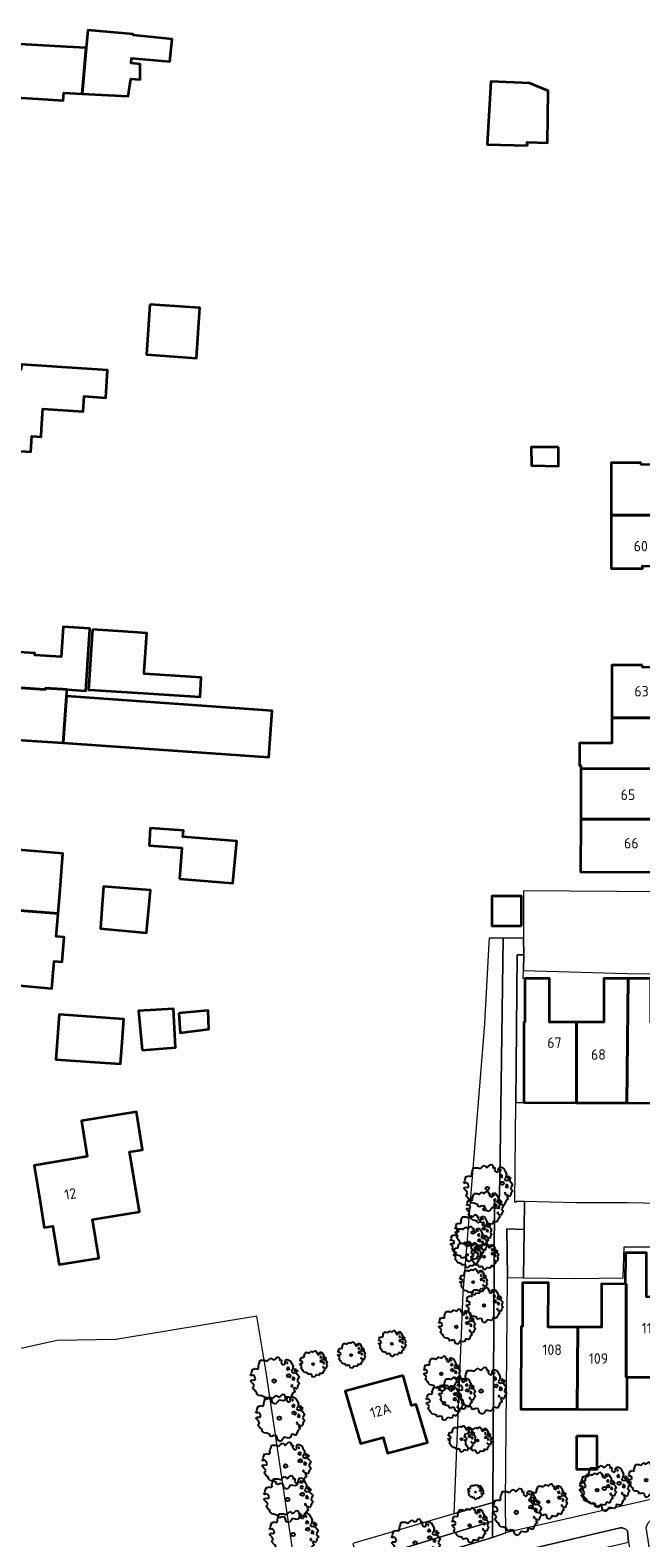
# Model space of a CAD drawing. Header units: metres. Extents: x 152391 to 157968, y 462336 to 467280.
# Tile 419 of 656: x 153707 to 153785, y 466666 to 466859. Entities that reach past the tile are written whole.
import ezdxf
from ezdxf.enums import TextEntityAlignment as Align

# ---------------------------------------------------------------- set-up
doc = ezdxf.new("R2010")
doc.units = ezdxf.units.M
doc.header["$LTSCALE"] = 0.75
doc.layers.get('0').update_dxf_attribs({"lineweight": 25})
for name, color, linetype, lineweight in [('B-GV-GR-BOOM-S', 252, 'Continuous', 25), ('B-WE-GR-BEPLANTING_CULTUUR_HEESTERS-GV', 251, 'Continuous', 18), ('B-WE-OG-BEBOUWING-GV', 6, 'Continuous', 35), ('B-WE-OG-BEBOUWING-T18', 1, 'Continuous', 18), ('B-WE-OG-TERREIN_CULTUURSCHEIDING-GV', 251, 'Continuous', 18), ('B-WE-VH-VERHARDING_TEGEL-GV', 251, 'Continuous', 18)]:
    doc.layers.add(name, color=color, linetype=linetype, lineweight=lineweight)
doc.styles.add('NLCS-ISO-M750-T18', font='NLCS-ISO.ttf', dxfattribs={"height": 1.35})

# ---------------------------------------------------------------- blocks, each defined once
blk = doc.blocks.new('SGR-BOOM_0_10')
at = {"linetype": 'Continuous'}
for p, q in [((-0.96, 0.21), (-0.93, 0.27)), ((-0.84, 0.23), (-0.96, 0.21)), ((-0.94, -0.02), (-0.94, 0.05)), ((-0.94, 0.05), (-0.78, 0.04)), ((-0.93, 0.27), (-0.9, 0.3)), ((-0.92, 0.33), (-0.86, 0.49)), ((-0.9, 0.3), (-0.92, 0.33)), ((-0.86, 0.49), (-0.82, 0.48)), ((-0.8, 0.19), (-0.84, 0.23)), ((-0.82, 0.48), (-0.75, 0.51)), ((-0.75, 0.1), (-0.8, 0.19)), ((-0.78, 0.04), (-0.75, 0.1)), ((-0.75, 0.51), (-0.66, 0.48)), ((-0.66, 0.48), (-0.63, 0.52)), ((-0.64, 0.61), (-0.62, 0.67)), ((-0.63, 0.52), (-0.64, 0.61)), ((-0.62, 0.67), (-0.59, 0.75)), ((-0.59, 0.75), (-0.57, 0.84)), ((-0.57, 0.84), (-0.38, 0.84)), ((-0.38, 0.84), (-0.29, 0.81)), ((-0.29, 0.81), (-0.26, 0.82)), ((-0.26, 0.82), (-0.21, 0.87)), ((-0.21, 0.87), (-0.13, 0.93)), ((-0.13, 0.93), (-0.07, 0.89)), ((-0.07, 0.89), (-0.04, 0.85)), ((-0.04, 0.85), (0.04, 0.89)), ((0.04, 0.89), (0.12, 0.96)), ((0.12, 0.96), (0.15, 0.97)), ((0.15, 0.97), (0.19, 0.95)), ((0.19, 0.95), (0.22, 0.93)), ((0.23, 0.86), (0.21, 0.84)), ((0.21, 0.84), (0.3, 0.85)), ((0.22, 0.93), (0.23, 0.86)), ((0.3, 0.83), (0.29, 0.72)), ((0.29, 0.72), (0.32, 0.7)), ((0.3, 0.85), (0.3, 0.83)), ((0.32, 0.7), (0.39, 0.65)), ((0.39, 0.65), (0.42, 0.68)), ((0.42, 0.68), (0.45, 0.72)), ((0.44, 0.79), (0.5, 0.88)), ((0.45, 0.72), (0.44, 0.79)), ((0.5, 0.88), (0.57, 0.86)), ((0.53, 0.51), (0.5, 0.49)), ((0.5, 0.49), (0.52, 0.46)), ((0.52, 0.23), (0.5, 0.19)), ((0.5, 0.19), (0.58, 0.18)), ((0.55, 0.77), (0.52, 0.75)), ((0.52, 0.75), (0.53, 0.7)), ((0.52, 0.46), (0.55, 0.47)), ((0.59, 0.26), (0.52, 0.23)), ((0.53, 0.7), (0.54, 0.7)), ((0.55, 0.55), (0.53, 0.51)), ((0.54, 0.71), (0.55, 0.77)), ((0.58, 0.55), (0.55, 0.55)), ((0.55, 0.47), (0.58, 0.44)), ((0.57, 0.86), (0.65, 0.82)), ((0.61, 0.53), (0.58, 0.55)), ((0.58, 0.44), (0.61, 0.47)), ((0.58, 0.18), (0.63, 0.14)), ((0.63, 0.26), (0.59, 0.26)), ((0.63, 0.49), (0.61, 0.53)), ((0.61, 0.47), (0.63, 0.49)), ((0.68, 0.22), (0.63, 0.26)), ((0.63, 0.14), (0.68, 0.21)), ((0.65, 0.82), (0.7, 0.71)), ((0.68, 0.21), (0.7, 0.23)), ((0.74, 0.45), (0.69, 0.39)), ((0.69, 0.39), (0.72, 0.35)), ((0.7, 0.71), (0.78, 0.59)), ((0.72, 0.35), (0.78, 0.32)), ((0.78, 0.59), (0.74, 0.45)), ((0.76, 0.1), (0.74, 0.06)), ((0.81, 0.03), (0.74, 0.06)), ((0.8, 0.13), (0.76, 0.17)), ((0.76, 0.17), (0.76, 0.13)), ((0.76, 0.13), (0.76, 0.1)), ((0.78, 0.32), (0.81, 0.33)), ((0.83, 0.11), (0.8, 0.13)), ((0.83, 0.48), (0.81, 0.46)), ((0.81, 0.46), (0.82, 0.42)), ((0.81, 0.33), (0.88, 0.32)), ((0.81, 0.03), (0.85, 0.08)), ((0.82, 0.42), (0.86, 0.39)), ((0.87, 0.48), (0.83, 0.48)), ((0.85, 0.08), (0.83, 0.11)), ((0.86, 0.41), (0.92, 0.38)), ((0.86, 0.39), (0.87, 0.41)), ((0.91, 0.43), (0.87, 0.48)), ((0.88, 0.32), (0.92, 0.29)), ((0.97, 0.4), (0.91, 0.43)), ((0.92, 0.38), (0.97, 0.4)), ((0.92, 0.29), (1.02, 0.18)), ((0.97, 0.06), (0.94, 0.02)), ((0.94, 0.02), (0.99, -0.05)), ((1.02, 0.18), (0.97, 0.06)), ((-0.87, -0.1), (-0.94, -0.02)), ((-0.81, -0.18), (-0.87, -0.1)), ((-0.87, -0.28), (-0.84, -0.24)), ((-0.76, -0.42), (-0.87, -0.28)), ((-0.84, -0.24), (-0.81, -0.18)), ((-0.7, -0.44), (-0.76, -0.42)), ((-0.72, -0.51), (-0.7, -0.44)), ((-0.62, -0.59), (-0.72, -0.51)), ((-0.51, -0.61), (-0.62, -0.59)), ((-0.38, -0.66), (-0.51, -0.61)), ((-0.38, -0.73), (-0.38, -0.66)), ((-0.31, -0.75), (-0.38, -0.73)), ((-0.23, -0.71), (-0.31, -0.75)), ((-0.11, -0.72), (-0.23, -0.71)), ((-0.09, -0.8), (-0.11, -0.72)), ((-0.07, -0.84), (-0.09, -0.8)), ((-0.05, -0.9), (-0.07, -0.84)), ((0.06, -0.94), (-0.05, -0.9)), ((0.14, -0.86), (0.06, -0.94)), ((0.2, -0.77), (0.14, -0.86)), ((0.38, -0.81), (0.2, -0.77)), ((0.47, -0.76), (0.38, -0.81)), ((0.47, -0.65), (0.47, -0.76)), ((0.58, -0.66), (0.47, -0.65)), ((0.66, -0.7), (0.58, -0.66)), ((0.72, -0.57), (0.66, -0.7)), ((0.72, -0.16), (0.7, -0.2)), ((0.7, -0.2), (0.7, -0.24)), ((0.71, -0.24), (0.75, -0.23)), ((0.75, -0.19), (0.72, -0.16)), ((0.76, -0.5), (0.72, -0.57)), ((0.75, -0.23), (0.75, -0.19)), ((0.77, -0.47), (0.76, -0.5)), ((0.83, -0.45), (0.77, -0.47)), ((0.82, -0.27), (0.78, -0.33)), ((0.78, -0.33), (0.8, -0.36)), ((0.8, -0.36), (0.84, -0.4)), ((0.89, -0.33), (0.82, -0.27)), ((0.84, -0.4), (0.83, -0.45)), ((0.93, -0.29), (0.89, -0.33)), ((0.95, -0.24), (0.93, -0.29)), ((0.97, -0.17), (0.95, -0.24)), ((1.04, -0.1), (0.97, -0.17)), ((0.99, -0.05), (1.04, -0.1))]:
    blk.add_line(p, q, dxfattribs=at)
blk.add_circle((0, 0), 0.0711, dxfattribs=at)
blk = doc.blocks.new('SGR-BOOM_21_30')
at = {"linetype": 'Continuous'}
for p, q in [((-1.7, 0.37), (-1.66, 0.48)), ((-1.49, 0.41), (-1.7, 0.37)), ((-1.68, -0.03), (-1.67, 0.09)), ((-1.67, 0.09), (-1.39, 0.07)), ((-1.66, 0.48), (-1.6, 0.53)), ((-1.63, 0.58), (-1.53, 0.87)), ((-1.6, 0.53), (-1.63, 0.58)), ((-1.53, 0.87), (-1.46, 0.86)), ((-1.42, 0.33), (-1.49, 0.41)), ((-1.46, 0.86), (-1.34, 0.91)), ((-1.33, 0.18), (-1.42, 0.33)), ((-1.39, 0.07), (-1.33, 0.18)), ((-1.34, 0.91), (-1.18, 0.86)), ((-1.18, 0.86), (-1.12, 0.92)), ((-1.13, 1.09), (-1.11, 1.19)), ((-1.12, 0.92), (-1.13, 1.09)), ((-1.11, 1.19), (-1.05, 1.33)), ((-1.05, 1.33), (-1.02, 1.5)), ((-1.02, 1.5), (-0.67, 1.5)), ((-0.67, 1.5), (-0.52, 1.43)), ((-0.52, 1.43), (-0.47, 1.45)), ((-0.47, 1.45), (-0.37, 1.55)), ((-0.37, 1.55), (-0.23, 1.65)), ((-0.23, 1.65), (-0.13, 1.58)), ((-0.13, 1.58), (-0.06, 1.52)), ((-0.06, 1.52), (0.07, 1.58)), ((0.07, 1.58), (0.2, 1.71)), ((0.2, 1.71), (0.26, 1.73)), ((0.26, 1.73), (0.33, 1.7)), ((0.33, 1.7), (0.39, 1.65)), ((0.4, 1.53), (0.38, 1.5)), ((0.38, 1.5), (0.53, 1.52)), ((0.39, 1.65), (0.4, 1.53)), ((0.54, 1.48), (0.51, 1.29)), ((0.51, 1.29), (0.57, 1.24)), ((0.53, 1.52), (0.54, 1.48)), ((0.57, 1.24), (0.69, 1.15)), ((0.69, 1.15), (0.75, 1.2)), ((0.75, 1.2), (0.8, 1.29)), ((0.79, 1.4), (0.89, 1.56)), ((0.8, 1.29), (0.79, 1.4)), ((0.89, 1.56), (1.02, 1.53)), ((0.94, 0.91), (0.89, 0.87)), ((0.89, 0.87), (0.93, 0.83)), ((0.93, 0.41), (0.89, 0.33)), ((0.89, 0.33), (1.03, 0.32)), ((0.97, 1.37), (0.93, 1.33)), ((0.93, 1.33), (0.95, 1.25)), ((0.93, 0.83), (0.98, 0.84)), ((1.05, 0.46), (0.93, 0.41)), ((0.97, 0.97), (0.94, 0.91)), ((0.95, 1.25), (0.96, 1.24)), ((0.96, 1.27), (0.97, 1.37)), ((1.03, 0.97), (0.97, 0.97)), ((0.98, 0.84), (1.03, 0.78)), ((1.02, 1.53), (1.16, 1.45)), ((1.08, 0.94), (1.03, 0.97)), ((1.03, 0.78), (1.08, 0.84)), ((1.03, 0.32), (1.11, 0.25)), ((1.11, 0.46), (1.05, 0.46)), ((1.12, 0.87), (1.08, 0.94)), ((1.08, 0.84), (1.12, 0.87)), ((1.22, 0.4), (1.11, 0.46)), ((1.11, 0.25), (1.2, 0.37)), ((1.16, 1.45), (1.25, 1.27)), ((1.2, 0.37), (1.24, 0.41)), ((1.32, 0.79), (1.23, 0.69)), ((1.23, 0.69), (1.27, 0.63)), ((1.25, 1.27), (1.38, 1.06)), ((1.27, 0.63), (1.38, 0.56)), ((1.34, 0.18), (1.31, 0.1)), ((1.43, 0.05), (1.31, 0.1)), ((1.38, 1.06), (1.32, 0.79)), ((1.36, 0.3), (1.34, 0.23)), ((1.34, 0.23), (1.34, 0.18)), ((1.43, 0.23), (1.36, 0.3)), ((1.38, 0.56), (1.44, 0.6)), ((1.47, 0.2), (1.43, 0.23)), ((1.43, 0.05), (1.51, 0.14)), ((1.47, 0.86), (1.44, 0.81)), ((1.44, 0.81), (1.46, 0.74)), ((1.44, 0.6), (1.57, 0.56)), ((1.46, 0.74), (1.53, 0.69)), ((1.54, 0.86), (1.47, 0.86)), ((1.51, 0.14), (1.47, 0.2)), ((1.53, 0.73), (1.64, 0.68)), ((1.53, 0.69), (1.54, 0.73)), ((1.62, 0.76), (1.54, 0.86)), ((1.57, 0.56), (1.64, 0.51)), ((1.73, 0.71), (1.62, 0.76)), ((1.64, 0.68), (1.73, 0.71)), ((1.64, 0.51), (1.81, 0.32)), ((1.72, 0.1), (1.67, 0.04)), ((1.67, 0.04), (1.76, -0.09)), ((1.81, 0.32), (1.72, 0.1)), ((-1.54, -0.18), (-1.68, -0.03)), ((-1.55, -0.51), (-1.49, -0.42)), ((-1.35, -0.75), (-1.55, -0.51)), ((-1.44, -0.32), (-1.54, -0.18)), ((-1.49, -0.42), (-1.44, -0.32)), ((-1.25, -0.78), (-1.35, -0.75)), ((-1.27, -0.9), (-1.25, -0.78)), ((-1.11, -1.05), (-1.27, -0.9)), ((-0.91, -1.08), (-1.11, -1.05)), ((-0.67, -1.18), (-0.91, -1.08)), ((-0.68, -1.29), (-0.67, -1.18)), ((-0.55, -1.33), (-0.68, -1.29)), ((-0.4, -1.26), (-0.55, -1.33)), ((-0.19, -1.28), (-0.4, -1.26)), ((-0.16, -1.43), (-0.19, -1.28)), ((-0.13, -1.49), (-0.16, -1.43)), ((-0.1, -1.61), (-0.13, -1.49)), ((0.11, -1.67), (-0.1, -1.61)), ((0.25, -1.52), (0.11, -1.67)), ((0.36, -1.38), (0.25, -1.52)), ((0.68, -1.44), (0.36, -1.38)), ((0.83, -1.36), (0.68, -1.44)), ((0.84, -1.16), (0.83, -1.36)), ((1.03, -1.18), (0.84, -1.16)), ((1.18, -1.24), (1.03, -1.18)), ((1.29, -1.01), (1.18, -1.24)), ((1.29, -0.29), (1.24, -0.36)), ((1.24, -0.36), (1.25, -0.42)), ((1.26, -0.42), (1.33, -0.41)), ((1.33, -0.34), (1.29, -0.29)), ((1.36, -0.88), (1.29, -1.01)), ((1.33, -0.41), (1.33, -0.34)), ((1.37, -0.83), (1.36, -0.88)), ((1.48, -0.8), (1.37, -0.83)), ((1.46, -0.47), (1.39, -0.59)), ((1.39, -0.59), (1.43, -0.64)), ((1.43, -0.64), (1.5, -0.7)), ((1.58, -0.59), (1.46, -0.47)), ((1.5, -0.7), (1.48, -0.8)), ((1.66, -0.52), (1.58, -0.59)), ((1.68, -0.42), (1.66, -0.52)), ((1.72, -0.31), (1.68, -0.42)), ((1.84, -0.18), (1.72, -0.31)), ((1.76, -0.09), (1.84, -0.18))]:
    blk.add_line(p, q, dxfattribs=at)
blk.add_circle((0, 0), 0.126, dxfattribs=at)
blk = doc.blocks.new('SGR-BOOM_31_50')
at = {"linetype": 'Continuous'}
for p, q in [((-1.4, 1.78), (-1.36, 2)), ((-1.36, 2), (-0.89, 2)), ((-0.89, 2), (-0.69, 1.91)), ((-0.63, 1.93), (-0.49, 2.06)), ((-0.49, 2.06), (-0.3, 2.2)), ((-0.3, 2.2), (-0.18, 2.11)), ((-0.18, 2.11), (-0.08, 2.02)), ((-0.08, 2.02), (0.09, 2.11)), ((0.09, 2.11), (0.27, 2.28)), ((0.27, 2.28), (0.35, 2.31)), ((0.35, 2.31), (0.44, 2.26)), ((0.44, 2.26), (0.52, 2.2)), ((0.54, 2.04), (0.51, 2)), ((0.51, 2), (0.71, 2.02)), ((0.52, 2.2), (0.54, 2.04)), ((0.72, 1.98), (0.68, 1.71)), ((0.71, 2.02), (0.72, 1.98)), ((1.05, 1.87), (1.19, 2.09)), ((1.19, 2.09), (1.36, 2.04)), ((1.36, 2.04), (1.54, 1.93)), ((-2.27, 0.49), (-2.21, 0.64)), ((-1.99, 0.55), (-2.27, 0.49)), ((-2.24, -0.04), (-2.22, 0.11)), ((-2.22, 0.11), (-1.85, 0.09)), ((-2.21, 0.64), (-2.13, 0.71)), ((-2.18, 0.77), (-2.04, 1.17)), ((-2.13, 0.71), (-2.18, 0.77)), ((-2.04, 1.17), (-1.94, 1.14)), ((-1.9, 0.44), (-1.99, 0.55)), ((-1.94, 1.14), (-1.79, 1.21)), ((-1.77, 0.25), (-1.9, 0.44)), ((-1.85, 0.09), (-1.77, 0.25)), ((-1.79, 1.21), (-1.57, 1.14)), ((-1.57, 1.14), (-1.49, 1.23)), ((-1.51, 1.45), (-1.48, 1.58)), ((-1.49, 1.23), (-1.51, 1.45)), ((-1.48, 1.58), (-1.4, 1.78)), ((-0.69, 1.91), (-0.63, 1.93)), ((0.68, 1.71), (0.75, 1.65)), ((0.75, 1.65), (0.92, 1.54)), ((0.92, 1.54), (1, 1.6)), ((1, 1.6), (1.06, 1.71)), ((1.06, 1.71), (1.05, 1.87)), ((1.25, 1.21), (1.19, 1.17)), ((1.19, 1.17), (1.23, 1.1)), ((1.23, 0.55), (1.19, 0.44)), ((1.19, 0.44), (1.37, 0.42)), ((1.3, 1.82), (1.23, 1.78)), ((1.23, 1.78), (1.27, 1.67)), ((1.23, 1.1), (1.31, 1.12)), ((1.4, 0.62), (1.23, 0.55)), ((1.3, 1.3), (1.25, 1.21)), ((1.27, 1.67), (1.28, 1.65)), ((1.28, 1.69), (1.3, 1.82)), ((1.37, 1.3), (1.3, 1.3)), ((1.31, 1.12), (1.37, 1.03)), ((1.44, 1.25), (1.37, 1.3)), ((1.37, 1.03), (1.44, 1.12)), ((1.37, 0.42), (1.48, 0.33)), ((1.48, 0.62), (1.4, 0.62)), ((1.5, 1.17), (1.44, 1.25)), ((1.44, 1.12), (1.5, 1.17)), ((1.62, 0.53), (1.48, 0.62)), ((1.48, 0.33), (1.61, 0.49)), ((1.54, 1.93), (1.67, 1.69)), ((1.61, 0.49), (1.65, 0.55)), ((1.76, 1.06), (1.64, 0.93)), ((1.64, 0.93), (1.7, 0.84)), ((1.67, 1.69), (1.84, 1.41)), ((1.7, 0.84), (1.84, 0.75)), ((1.79, 0.25), (1.75, 0.14)), ((1.91, 0.07), (1.75, 0.14)), ((1.84, 1.41), (1.76, 1.06)), ((1.81, 0.4), (1.79, 0.31)), ((1.79, 0.31), (1.79, 0.25)), ((1.9, 0.31), (1.81, 0.4)), ((1.84, 0.75), (1.92, 0.79)), ((1.96, 0.27), (1.9, 0.31)), ((1.91, 0.07), (2.01, 0.18)), ((1.96, 1.14), (1.92, 1.08)), ((1.92, 1.08), (1.95, 0.99)), ((1.92, 0.79), (2.09, 0.75)), ((1.95, 0.99), (2.04, 0.93)), ((2.06, 1.14), (1.96, 1.14)), ((2.01, 0.18), (1.96, 0.27)), ((2.04, 0.97), (2.18, 0.9)), ((2.04, 0.93), (2.06, 0.97)), ((2.16, 1.01), (2.06, 1.14)), ((2.09, 0.75), (2.18, 0.68)), ((2.3, 0.95), (2.16, 1.01)), ((2.18, 0.9), (2.3, 0.95)), ((2.18, 0.68), (2.41, 0.42)), ((2.29, 0.14), (2.23, 0.05)), ((2.23, 0.05), (2.35, -0.13)), ((2.41, 0.42), (2.29, 0.14)), ((-2.05, -0.24), (-2.24, -0.04)), ((-2.07, -0.67), (-1.99, -0.56)), ((-1.8, -1), (-2.07, -0.67)), ((-1.91, -0.43), (-2.05, -0.24)), ((-1.99, -0.56), (-1.91, -0.43)), ((-1.67, -1.05), (-1.8, -1)), ((-1.7, -1.2), (-1.67, -1.05)), ((-1.48, -1.4), (-1.7, -1.2)), ((-1.22, -1.44), (-1.48, -1.4)), ((-0.89, -1.57), (-1.22, -1.44)), ((-0.91, -1.72), (-0.89, -1.57)), ((-0.73, -1.77), (-0.91, -1.72)), ((-0.53, -1.68), (-0.73, -1.77)), ((-0.25, -1.7), (-0.53, -1.68)), ((-0.21, -1.9), (-0.25, -1.7)), ((-0.18, -1.99), (-0.21, -1.9)), ((0.47, -1.83), (0.34, -2.03)), ((0.91, -1.92), (0.47, -1.83)), ((1.11, -1.81), (0.91, -1.92)), ((1.13, -1.55), (1.11, -1.81)), ((1.37, -1.57), (1.13, -1.55)), ((1.58, -1.66), (1.37, -1.57)), ((1.72, -1.35), (1.58, -1.66)), ((1.72, -0.39), (1.65, -0.48)), ((1.65, -0.48), (1.67, -0.56)), ((1.68, -0.56), (1.78, -0.54)), ((1.78, -0.45), (1.72, -0.39)), ((1.81, -1.18), (1.72, -1.35)), ((1.78, -0.54), (1.78, -0.45)), ((1.82, -1.11), (1.81, -1.18)), ((1.98, -1.07), (1.82, -1.11)), ((1.95, -0.63), (1.85, -0.78)), ((1.85, -0.78), (1.9, -0.85)), ((1.9, -0.85), (1.99, -0.94)), ((2.1, -0.78), (1.95, -0.63)), ((1.99, -0.94), (1.98, -1.07)), ((2.21, -0.7), (2.1, -0.78)), ((2.24, -0.56), (2.21, -0.7)), ((2.29, -0.41), (2.24, -0.56)), ((2.46, -0.24), (2.29, -0.41)), ((2.35, -0.13), (2.46, -0.24)), ((-0.13, -2.14), (-0.18, -1.99)), ((0.15, -2.23), (-0.13, -2.14)), ((0.34, -2.03), (0.15, -2.23))]:
    blk.add_line(p, q, dxfattribs=at)
blk.add_circle((0, 0), 0.169, dxfattribs=at)
blk = doc.blocks.new('SGR-BOOM_50_100')
at = {"linetype": 'Continuous'}
for p, q in [((-2.01, 1.93), (-1.97, 2.11)), ((-1.99, 1.64), (-2.01, 1.93)), ((-1.97, 2.11), (-1.87, 2.37)), ((-1.87, 2.37), (-1.81, 2.66)), ((-1.81, 2.66), (-1.19, 2.66)), ((-1.19, 2.66), (-0.92, 2.55)), ((-0.92, 2.55), (-0.84, 2.58)), ((-0.84, 2.58), (-0.65, 2.75)), ((-0.65, 2.75), (-0.4, 2.93)), ((-0.4, 2.93), (-0.24, 2.81)), ((-0.24, 2.81), (-0.11, 2.69)), ((-0.11, 2.69), (0.12, 2.81)), ((0.12, 2.81), (0.36, 3.04)), ((0.36, 3.04), (0.47, 3.07)), ((0.47, 3.07), (0.59, 3.02)), ((0.59, 3.02), (0.69, 2.93)), ((0.72, 2.72), (0.67, 2.66)), ((0.67, 2.66), (0.94, 2.69)), ((0.69, 2.93), (0.72, 2.72)), ((0.96, 2.64), (0.9, 2.29)), ((0.9, 2.29), (1, 2.2)), ((0.94, 2.69), (0.96, 2.64)), ((1, 2.2), (1.23, 2.05)), ((1.23, 2.05), (1.34, 2.14)), ((1.34, 2.14), (1.42, 2.29)), ((1.4, 2.49), (1.58, 2.78)), ((1.42, 2.29), (1.4, 2.49)), ((1.58, 2.78), (1.81, 2.72)), ((1.73, 2.43), (1.65, 2.37)), ((1.65, 2.37), (1.69, 2.23)), ((1.69, 2.23), (1.71, 2.2)), ((1.71, 2.26), (1.73, 2.43)), ((1.81, 2.72), (2.06, 2.58)), ((2.06, 2.58), (2.22, 2.26)), ((2.22, 2.26), (2.45, 1.88)), ((-3.03, 0.65), (-2.94, 0.85)), ((-2.65, 0.74), (-3.03, 0.65)), ((-2.99, -0.05), (-2.96, 0.15)), ((-2.96, 0.15), (-2.47, 0.12)), ((-2.94, 0.85), (-2.84, 0.94)), ((-2.9, 1.03), (-2.72, 1.56)), ((-2.84, 0.94), (-2.9, 1.03)), ((-2.72, 1.56), (-2.59, 1.53)), ((-2.53, 0.59), (-2.65, 0.74)), ((-2.59, 1.53), (-2.39, 1.61)), ((-2.37, 0.33), (-2.53, 0.59)), ((-2.47, 0.12), (-2.37, 0.33)), ((-2.39, 1.61), (-2.1, 1.53)), ((-2.1, 1.53), (-1.99, 1.64)), ((1.67, 1.61), (1.58, 1.56)), ((1.58, 1.56), (1.65, 1.47)), ((1.65, 0.74), (1.58, 0.59)), ((1.58, 0.59), (1.83, 0.56)), ((1.65, 1.47), (1.75, 1.5)), ((1.87, 0.82), (1.65, 0.74)), ((1.73, 1.73), (1.67, 1.61)), ((1.83, 1.73), (1.73, 1.73)), ((1.75, 1.5), (1.83, 1.38)), ((1.91, 1.67), (1.83, 1.73)), ((1.83, 1.38), (1.91, 1.5)), ((1.83, 0.56), (1.98, 0.45)), ((1.98, 0.82), (1.87, 0.82)), ((2, 1.56), (1.91, 1.67)), ((1.91, 1.5), (2, 1.56)), ((2.16, 0.71), (1.98, 0.82)), ((1.98, 0.45), (2.14, 0.65)), ((2.14, 0.65), (2.2, 0.74)), ((2.35, 1.41), (2.18, 1.23)), ((2.18, 1.23), (2.27, 1.12)), ((2.27, 1.12), (2.45, 1)), ((2.39, 0.33), (2.33, 0.18)), ((2.55, 0.09), (2.33, 0.18)), ((2.45, 1.88), (2.35, 1.41)), ((2.41, 0.53), (2.39, 0.42)), ((2.39, 0.42), (2.39, 0.33)), ((2.53, 0.42), (2.41, 0.53)), ((2.45, 1), (2.56, 1.06)), ((2.62, 0.36), (2.53, 0.42)), ((2.55, 0.09), (2.68, 0.24)), ((2.62, 1.53), (2.56, 1.44)), ((2.56, 1.44), (2.6, 1.32)), ((2.56, 1.06), (2.78, 1)), ((2.6, 1.32), (2.72, 1.23)), ((2.74, 1.53), (2.62, 1.53)), ((2.68, 0.24), (2.62, 0.36)), ((2.72, 1.29), (2.91, 1.2)), ((2.72, 1.23), (2.74, 1.29)), ((2.89, 1.35), (2.74, 1.53)), ((2.78, 1), (2.91, 0.91)), ((3.07, 1.26), (2.89, 1.35)), ((2.91, 1.2), (3.07, 1.26)), ((2.91, 0.91), (3.22, 0.56)), ((3.05, 0.18), (2.97, 0.07)), ((2.97, 0.07), (3.13, -0.17)), ((3.22, 0.56), (3.05, 0.18)), ((-2.74, -0.31), (-2.99, -0.05)), ((-2.76, -0.9), (-2.65, -0.75)), ((-2.41, -1.34), (-2.76, -0.9)), ((-2.55, -0.58), (-2.74, -0.31)), ((-2.65, -0.75), (-2.55, -0.58)), ((-2.22, -1.39), (-2.41, -1.34)), ((-2.26, -1.6), (-2.22, -1.39)), ((-1.97, -1.86), (-2.26, -1.6)), ((-1.62, -1.92), (-1.97, -1.86)), ((-1.19, -2.1), (-1.62, -1.92)), ((2.29, -1.8), (2.1, -2.21)), ((2.29, -0.52), (2.2, -0.64)), ((2.2, -0.64), (2.22, -0.75)), ((2.25, -0.75), (2.37, -0.72)), ((2.37, -0.61), (2.29, -0.52)), ((2.41, -1.57), (2.29, -1.8)), ((2.37, -0.72), (2.37, -0.61)), ((2.43, -1.48), (2.41, -1.57)), ((2.64, -1.42), (2.43, -1.48)), ((2.6, -0.84), (2.47, -1.04)), ((2.47, -1.04), (2.53, -1.13)), ((2.53, -1.13), (2.66, -1.25)), ((2.8, -1.04), (2.6, -0.84)), ((2.66, -1.25), (2.64, -1.42)), ((2.95, -0.93), (2.8, -1.04)), ((2.99, -0.75), (2.95, -0.93)), ((3.05, -0.55), (2.99, -0.75)), ((3.28, -0.31), (3.05, -0.55)), ((3.13, -0.17), (3.28, -0.31)), ((-1.21, -2.3), (-1.19, -2.1)), ((-0.98, -2.36), (-1.21, -2.3)), ((-0.71, -2.24), (-0.98, -2.36)), ((-0.34, -2.27), (-0.71, -2.24)), ((-0.28, -2.53), (-0.34, -2.27)), ((-0.24, -2.65), (-0.28, -2.53)), ((-0.17, -2.85), (-0.24, -2.65)), ((0.2, -2.97), (-0.17, -2.85)), ((0.45, -2.71), (0.2, -2.97)), ((0.63, -2.45), (0.45, -2.71)), ((1.21, -2.56), (0.63, -2.45)), ((1.48, -2.42), (1.21, -2.56)), ((1.5, -2.07), (1.48, -2.42)), ((1.83, -2.1), (1.5, -2.07)), ((2.1, -2.21), (1.83, -2.1))]:
    blk.add_line(p, q, dxfattribs=at)
blk.add_circle((0, 0), 0.225, dxfattribs=at)

msp = doc.modelspace()

# ---------------------------------------------------------------- linework, layer by layer
at = {"layer": 'B-WE-GR-BEPLANTING_CULTUUR_HEESTERS-GV'}
for points in [[(153769.97, 466740.74), (153769.12, 466740.74), (153768.94, 466721.82), (153769.94, 466721.82), (153769.96, 466732.1), (153770.07, 466732.1), (153770.08, 466737.71), (153769.87, 466737.71), (153769.9, 466738.74)], [(153770.02, 466705.53), (153767.77, 466705.59), (153767.85, 466699.35), (153769.9, 466699.3)]]:
    msp.add_lwpolyline(points, close=True, dxfattribs=at)
at = {"layer": 'B-WE-OG-BEBOUWING-GV'}
for points in [[(153713.28, 466851.2), (153719.17, 466850.9), (153719.52, 466853.14), (153720.71, 466853.04), (153720.72, 466855.04), (153719.57, 466855.14), (153719.61, 466855.8), (153724.51, 466855.34), (153724.83, 466858.23), (153719.81, 466858.72), (153719.82, 466858.88), (153713.98, 466859.38), (153713.79, 466857.1)], [(153699.65, 466851.06), (153707.6, 466850.57), (153710.84, 466850.36), (153710.89, 466851.33), (153713.28, 466851.2), (153713.79, 466857.1), (153711.23, 466857.25), (153700.05, 466857.9)], [(153770.44, 466844.57), (153770.39, 466845.02), (153772.99, 466844.92), (153773.09, 466851.6), (153770.7, 466852.6), (153765.71, 466852.81), (153765.25, 466844.73)], [(153721.94, 466824.17), (153721.51, 466817.75), (153727.94, 466817.32), (153728.37, 466823.74)], [(153708.06, 466808.25), (153708.23, 466810.81), (153713.39, 466810.47), (153713.52, 466812.41), (153716.28, 466812.23), (153716.51, 466815.76), (153705.48, 466816.48), (153705.44, 466815.84), (153696.55, 466816.41), (153696.01, 466807.99), (153700.39, 466807.7), (153700.26, 466805.7), (153706.69, 466805.28), (153706.82, 466807.29), (153707.99, 466807.21)], [(153774.39, 466805.9), (153770.91, 466805.9), (153770.94, 466803.55), (153774.4, 466803.44)], [(153785.01, 466803.87), (153781.15, 466803.87), (153781.15, 466797.16), (153791.58, 466797.14), (153791.55, 466800.55), (153797.2, 466800.58), (153797.18, 466803.4), (153797.18, 466803.62), (153785.01, 466803.65)], [(153781.15, 466797.16), (153781.15, 466790.32), (153785.18, 466790.32), (153785.18, 466790.65), (153801.12, 466790.61), (153801.11, 466793.88), (153797.11, 466793.87), (153797.12, 466793.66), (153791.6, 466793.62), (153791.58, 466797.14)], [(153695.28, 466774.93), (153703.4, 466774.38), (153703.45, 466775.13), (153708.53, 466774.79), (153708.54, 466774.96), (153710.73, 466774.82), (153711.32, 466774.78), (153713.74, 466774.63), (153714.17, 466781.26), (153714.25, 466782.5), (153714.26, 466782.61), (153710.82, 466782.83), (153710.57, 466778.99), (153707.18, 466779.21), (153707.2, 466779.44), (153695.61, 466780.18)], [(153714.57, 466782.48), (153714.49, 466781.24), (153714.08, 466774.74), (153714.23, 466774.73), (153721.07, 466774.3), (153728.39, 466773.83), (153728.55, 466776.31), (153721.22, 466776.78), (153721.24, 466777.06), (153721.56, 466782.03), (153718.58, 466782.22)], [(153785.18, 466777.91), (153781.24, 466777.91), (153781.24, 466771.16), (153791.59, 466771.14), (153791.59, 466774.59), (153797.18, 466774.58), (153797.18, 466777.44), (153797.18, 466777.62), (153785.18, 466777.65)], [(153708.53, 466774.79), (153703.45, 466775.13), (153703.4, 466774.38), (153695.28, 466774.93), (153694.9, 466768.98), (153695.66, 466768.93), (153706.79, 466768.22), (153710.84, 466767.96), (153711.27, 466773.94), (153711.32, 466774.78), (153710.73, 466774.82), (153708.54, 466774.96)], [(153710.84, 466767.96), (153737.24, 466766.1), (153737.66, 466772.07), (153711.27, 466773.94)], [(153781.24, 466771.16), (153781.24, 466767.91), (153777.1, 466767.92), (153777.09, 466765.02), (153777.28, 466765.02), (153777.28, 466764.67), (153797.18, 466764.62), (153797.17, 466767.58), (153791.58, 466767.58), (153791.59, 466771.14)], [(153797.18, 466764.62), (153777.28, 466764.67), (153777.26, 466758.17), (153787.67, 466758.14), (153787.67, 466760.59), (153797.21, 466760.61)], [(153777.26, 466758.17), (153777.25, 466751.39), (153787.69, 466751.37), (153787.69, 466751.43), (153796.86, 466751.45), (153796.86, 466754.65), (153787.68, 466754.63), (153787.67, 466758.14)], [(153725.75, 466750.48), (153732.6, 466749.94), (153733.1, 466755.32), (153726.18, 466755.9), (153726.26, 466756.68), (153722.01, 466757.01), (153721.85, 466754.79), (153726.06, 466754.46)], [(153700.94, 466752.16), (153700.8, 466750.48), (153700.13, 466742.55), (153704.33, 466742.28), (153704.64, 466746.47), (153710.16, 466746.04), (153710.46, 466749.67), (153710.78, 466753.75), (153705.54, 466754.19), (153701.14, 466754.56)], [(153715.8, 466746.64), (153715.61, 466744.11), (153721.54, 466743.57), (153722.03, 466749.03), (153719.16, 466749.26), (153716, 466749.52)], [(153769.64, 466744.47), (153769.64, 466748.27), (153765.84, 466748.27), (153765.84, 466744.47)], [(153710.16, 466746.04), (153704.64, 466746.47), (153704.33, 466742.28), (153700.13, 466742.55), (153700.09, 466742.01), (153699.69, 466737.33), (153709.36, 466736.44), (153709.65, 466739.93), (153710.7, 466739.84), (153710.97, 466743.01), (153709.91, 466743.09)], [(153769.94, 466721.82), (153776.73, 466721.78), (153776.73, 466732.09), (153773.26, 466732.1), (153773.27, 466737.72), (153770.08, 466737.71), (153770.07, 466732.1), (153769.96, 466732.1)], [(153776.73, 466721.78), (153783.16, 466721.75), (153783.33, 466737.71), (153780.23, 466737.71), (153780.22, 466732.09), (153776.73, 466732.09)], [(153783.16, 466721.75), (153789.6, 466721.72), (153789.67, 466732.07), (153786.26, 466732.07), (153786.27, 466737.71), (153783.33, 466737.71)], [(153710.26, 466732.52), (153709.86, 466727.3), (153714.91, 466726.97), (153718.2, 466726.76), (153718.35, 466728.93), (153718.6, 466732.51), (153710.3, 466733.11)], [(153720.95, 466728.51), (153725.23, 466728.87), (153724.99, 466733.81), (153720.51, 466733.58)], [(153725.67, 466733.26), (153725.82, 466730.76), (153729.51, 466731.2), (153729.42, 466733.6)], [(153707.85, 466709.12), (153708.4, 466705.76), (153709.48, 466705.93), (153709.54, 466705.61), (153710.29, 466701.02), (153715.38, 466701.85), (153714.57, 466706.78), (153717.71, 466707.3), (153720.6, 466707.79), (153720.39, 466709.11), (153719.34, 466715.46), (153721.02, 466715.74), (153720.25, 466720.61), (153713.17, 466719.44), (153713.9, 466714.86), (153707.1, 466713.73)], [(153789.36, 466696.84), (153785.69, 466696.86), (153785.71, 466702.52), (153782.99, 466702.53), (153782.97, 466698.51), (153783.09, 466698.51), (153783.1, 466686.55), (153783.21, 466686.55), (153789.4, 466686.56)], [(153776.82, 466682.44), (153776.87, 466692.97), (153773.09, 466692.98), (153773.12, 466698.65), (153769.8, 466698.66), (153769.78, 466693.07), (153769.61, 466693.07), (153769.56, 466682.47)], [(153776.87, 466692.97), (153776.82, 466682.44), (153783.21, 466682.41), (153783.21, 466686.55), (153783.1, 466686.55), (153783.09, 466698.51), (153782.97, 466698.51), (153779.93, 466698.53), (153779.91, 466692.96)], [(153754.46, 466686.79), (153747.01, 466684.77), (153748.98, 466678.07), (153751.88, 466678.81), (153752.47, 466676.81), (153757.57, 466678.19), (153756.14, 466683.04), (153755.54, 466682.94)], [(153776.73, 466679.01), (153776.73, 466674.77), (153779.35, 466674.77), (153779.35, 466679.01)]]:
    msp.add_lwpolyline(points, close=True, dxfattribs=at)
at = {"layer": 'B-WE-OG-TERREIN_CULTUURSCHEIDING-GV'}
for points in [[(153765, 466733.72), (153764.91, 466731.9), (153762.11, 466697.37), (153760.97, 466669.03), (153765.97, 466670.49), (153766.19, 466709.18), (153766.79, 466709.03), (153766.89, 466711.83), (153767.32, 466742.89), (153765.49, 466742.9), (153765.46, 466742.3), (153765.04, 466734.29)], [(153717.59, 466691.41), (153710.04, 466691.27), (153702.07, 466689.51), (153698.97, 466688.83), (153699.98, 466683.77), (153701.11, 466679.29), (153702, 466675.9), (153704.26, 466666.19), (153707.09, 466655.43), (153708.64, 466655.84), (153709.97, 466656.19), (153713.47, 466657.12), (153728.02, 466661.3), (153740.27, 466664.55), (153736.9, 466687.2), (153735.68, 466694.39)], [(153748.02, 466665.24), (153748.73, 466662.88), (153765.95, 466668.08), (153765.97, 466670.49), (153760.97, 466669.03)], [(153765.95, 466668.08), (153748.73, 466662.88), (153749.3, 466660.97), (153765.94, 466666)]]:
    msp.add_lwpolyline(points, close=True, dxfattribs=at)
at = {"layer": 'B-WE-VH-VERHARDING_TEGEL-GV'}
for points in [[(153769.97, 466740.74), (153769.9, 466738.74), (153783.21, 466738.34), (153789.11, 466738.32), (153789.53, 466738.72), (153796.36, 466743.23), (153800.1, 466745.79), (153807.46, 466750.83), (153804.35, 466755.67), (153793.8, 466748.77), (153769.91, 466748.94), (153769.92, 466742.89)], [(153770.03, 466709.12), (153768.98, 466709.12), (153768.98, 466709.01), (153768.82, 466709), (153768.94, 466721.82), (153769.12, 466740.74), (153769.97, 466740.74), (153769.92, 466742.89), (153767.32, 466742.89), (153766.89, 466711.83), (153766.79, 466709.03), (153766.19, 466709.18), (153765.97, 466670.49), (153765.95, 466668.08), (153765.94, 466666), (153767.64, 466666.59), (153767.6, 466670.48), (153767.6, 466670.49), (153767.85, 466699.35), (153767.77, 466705.59), (153770.02, 466705.53)]]:
    msp.add_lwpolyline(points, close=True, dxfattribs=at)
for points in [[(153787.41, 466708.86), (153783.21, 466708.92), (153776.62, 466708.95), (153770.03, 466709.12), (153770.02, 466705.53), (153769.9, 466699.3), (153776.59, 466699.22), (153782.73, 466699.3), (153782.84, 466703.29), (153795.98, 466703.29)], [(153837.2, 466683.35), (153837.15, 466687.74), (153835.49, 466687.7), (153835.49, 466684.26), (153825.57, 466679.98), (153824.14, 466679.42), (153812.48, 466676.76), (153812.48, 466676.72), (153809.35, 466676.01), (153809.35, 466676.05), (153799.98, 466673.92), (153789.03, 466671.5), (153782.9, 466670.09), (153776.26, 466668.57), (153769.46, 466667.01), (153767.64, 466666.59), (153765.94, 466666), (153749.3, 466660.97), (153749.99, 466658.33), (153766.33, 466663.45), (153782.32, 466667.23)], [(153783.27, 466666.83), (153783.41, 466665.38), (153783.76, 466663.14), (153786.25, 466663.48), (153785.67, 466667.27), (153785.92, 466667.87), (153786.22, 466668.17), (153786.77, 466668.36), (153800.11, 466671.22), (153821.33, 466676.24), (153824.69, 466677.13), (153827.58, 466678.53)], [(153782.32, 466667.23), (153766.33, 466663.45), (153766.78, 466661.88), (153771.11, 466662.53)], [(153771.11, 466662.53), (153774.79, 466663.39), (153783.41, 466665.38), (153783.27, 466666.83)]]:
    msp.add_lwpolyline(points, dxfattribs=at)
for points in [[(153783.27, 466666.83, 0.295724), (153782.32, 466667.23)], [(153782.32, 466667.23, -0.295724), (153783.27, 466666.83)]]:
    msp.add_lwpolyline(points, format="xyb", dxfattribs=at)

# ---------------------------------------------------------------- block references
at = {"layer": 'B-GV-GR-BOOM-S', "transparency": 33554559}
for name, p in [('SGR-BOOM_50_100', (153765.28, 466710.78)), ('SGR-BOOM_31_50', (153764.88, 466708.12)), ('SGR-BOOM_31_50', (153763.41, 466705.12)), ('SGR-BOOM_31_50', (153762.81, 466703.61)), ('SGR-BOOM_21_30', (153762.66, 466702.25)), ('SGR-BOOM_21_30', (153764.88, 466702.01)), ('SGR-BOOM_21_30', (153763.45, 466698.74)), ('SGR-BOOM_31_50', (153764.84, 466695.77)), ('SGR-BOOM_31_50', (153761.3, 466693.01)), ('SGR-BOOM_21_30', (153753.01, 466690.85)), ('SGR-BOOM_21_30', (153747.78, 466689.37)), ('SGR-BOOM_50_100', (153737.9, 466686.08)), ('SGR-BOOM_21_30', (153742.9, 466688.23)), ('SGR-BOOM_31_50', (153759.37, 466686.98)), ('SGR-BOOM_31_50', (153761.3, 466684.37)), ('SGR-BOOM_50_100', (153764.48, 466684.78)), ('SGR-BOOM_50_100', (153738.58, 466681.3)), ('SGR-BOOM_31_50', (153759.71, 466683.23)), ('SGR-BOOM_21_30', (153761.94, 466678.61)), ('SGR-BOOM_21_30', (153764, 466678.45)), ('SGR-BOOM_50_100', (153739.38, 466675.17)), ('SGR-BOOM_50_100', (153780.3, 466672.29)), ('SGR-BOOM_31_50', (153785.65, 466673.36)), ('SGR-BOOM_50_100', (153739.63, 466670.87)), ('SGR-BOOM_0_10', (153763.75, 466671.82)), ('SGR-BOOM_31_50', (153773.11, 466670.59)), ('SGR-BOOM_31_50', (153779.38, 466672.07)), ('SGR-BOOM_50_100', (153768.99, 466669.22)), ('SGR-BOOM_50_100', (153740.34, 466666.38)), ('SGR-BOOM_31_50', (153763.01, 466667.53)), ('SGR-BOOM_50_100', (153756, 466665.3))]:
    msp.add_blockref(name, p, dxfattribs=at)

# ---------------------------------------------------------------- texts
at = {"layer": 'B-WE-OG-BEBOUWING-T18', "style": 'NLCS-ISO-M750-T18'}
for s, rotation, p in [('60', 359.9, (153784.97, 466793.19)), ('63', 359.9, (153785.07, 466774.57)), ('65', 359.9, (153783.32, 466761.29)), ('66', 359.9, (153783.75, 466755.08)), ('67', 359.7, (153773.88, 466729.48)), ('68', 359.7, (153779.53, 466727.96)), ('12', 9.3, (153711.75, 466710.08)), ('110', 359.8, (153786.18, 466692.86)), ('108', 359.8, (153773.59, 466690.09)), ('109', 359.8, (153779.54, 466688.96)), ('12A', 15.7, (153751.57, 466682.29))]:
    msp.add_text(s, height=1.35, rotation=rotation, dxfattribs=at).set_placement(p, align=Align.MIDDLE)

doc.saveas('drawing.dxf')
